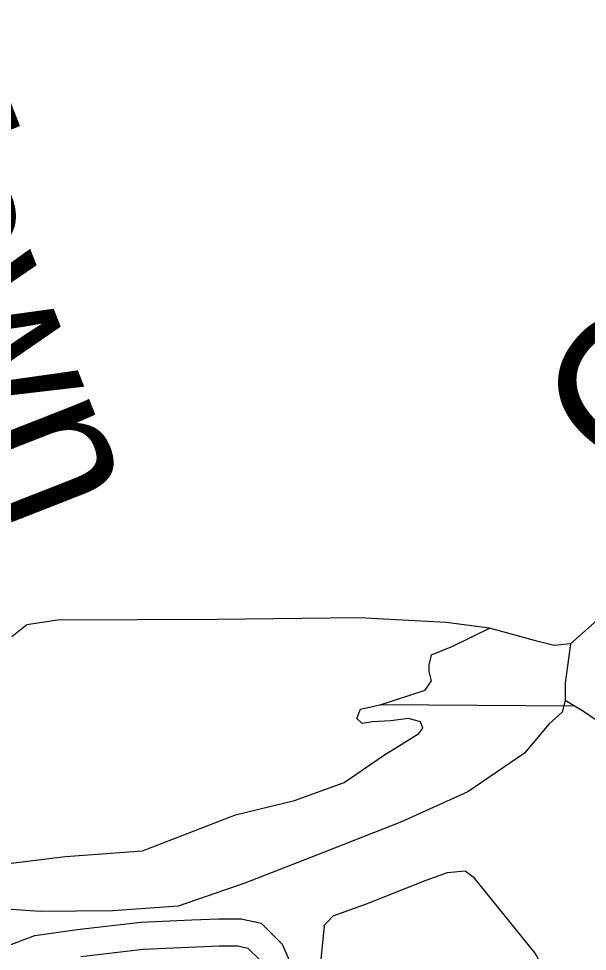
# Model space of a CAD drawing. Extents: x 22866 to 28196, y 1324810 to 1328105.
# Drawn here: x 25522.8 to 25560.6, y 1326140.7 to 1326202.7 of the extents above; entities that cross this region are included whole.
import ezdxf

# ---------------------------------------------------------------- set-up
doc = ezdxf.new("R2010")
doc.units = 0
for name, color, linetype in [('Level 35', 7, 'Continuous'), ('Level 45', 7, 'Continuous'), ('Level 5', 7, 'Continuous')]:
    doc.layers.add(name, color=color, linetype=linetype)

msp = doc.modelspace()

# ---------------------------------------------------------------- linework, layer by layer
at = {"layer": 'Level 35'}
for points in [[(25561.46, 1326162.906), (25559.484, 1326161.159), (25558.386, 1326161.054), (25557.34, 1326161.316), (25554.099, 1326162.205), (25551.224, 1326162.571), (25545.421, 1326162.885), (25536.011, 1326162.781), (25525.399, 1326162.728), (25523.36, 1326162.414)], [(25521.232, 1326146.455), (25525.937, 1326147.03), (25531.061, 1326147.397), (25537.229, 1326149.804), (25541.15, 1326150.746), (25544.444, 1326151.949), (25547.057, 1326153.728), (25549.41, 1326155.193), (25549.671, 1326155.56), (25549.514, 1326155.978), (25548.73, 1326156.188), (25547.528, 1326156.031), (25546.326, 1326155.978), (25545.646, 1326155.874), (25545.28, 1326156.188), (25545.541, 1326156.816), (25546.901, 1326157.129), (25549.828, 1326158.071), (25550.246, 1326158.699), (25550.089, 1326159.327), (25550.089, 1326159.746), (25550.246, 1326160.426), (25551.658, 1326161.002), (25554.099, 1326162.205)], [(25523.36, 1326162.414), (25522.383, 1326161.63)], [(25559.484, 1326161.159), (25559.133, 1326158.542), (25559.133, 1326157.653), (25559.133, 1326157.391), (25558.924, 1326156.606), (25558.036, 1326155.821), (25556.415, 1326153.885), (25552.651, 1326151.321)], [(25561.61, 1326156.12), (25561.12, 1326156.135), (25560.336, 1326156.659), (25559.133, 1326157.391)], [(25552.651, 1326151.321), (25548.26, 1326149.333), (25543.189, 1326147.344), (25537.857, 1326145.251), (25533.413, 1326143.734), (25529.074, 1326143.42), (25524.265, 1326143.368), (25519.089, 1326143.734), (25516.998, 1326143.734), (25516.005, 1326144.205), (25514.802, 1326145.408), (25513.914, 1326146.35), (25512.554, 1326147.344), (25510.829, 1326148.129), (25509.888, 1326149.071), (25509, 1326150.118), (25508.634, 1326151.007), (25508.215, 1326151.635)], [(25543.129, 1326142.392), (25542.554, 1326136.897), (25542.554, 1326133.235), (25542.867, 1326130.252), (25543.443, 1326129.205), (25545.9, 1326128.682), (25556.407, 1326129.101), (25558.342, 1326129.258), (25559.021, 1326129.572), (25559.335, 1326130.932), (25558.812, 1326135.642), (25558.394, 1326138.31), (25557.139, 1326140.613), (25553.114, 1326145.584), (25552.486, 1326146.055), (25551.284, 1326145.95), (25549.873, 1326145.427), (25545.9, 1326143.857), (25543.704, 1326143.072), (25543.077, 1326142.392)]]:
    msp.add_lwpolyline(points, dxfattribs=at)
at = {"layer": 'Level 45'}
for points in [[(25521.557, 1326140.966), (25522.013, 1326141.061), (25523.899, 1326141.787), (25526.72, 1326142.169), (25530.946, 1326142.671), (25534.324, 1326142.812)], [(25534.324, 1326142.812), (25536.108, 1326142.886), (25537.607, 1326142.886), (25538.944, 1326142.589), (25540.328, 1326141.204), (25541.106, 1326139.424), (25541.106, 1326138.066), (25540.485, 1326135.425), (25539.847, 1326133.253), (25539.545, 1326132.094)], [(25526.947, 1326140.383), (25531.09, 1326140.875), (25536.146, 1326141.086), (25537.41, 1326141.086), (25538.042, 1326140.945), (25538.814, 1326140.172)]]:
    msp.add_lwpolyline(points, dxfattribs=at)
at = {"layer": 'Level 5'}
msp.add_lwpolyline([(25559.737, 1326157.024), (25546.836, 1326157.109)], dxfattribs=at)

# ---------------------------------------------------------------- texts
at = {"layer": 'Level 35'}
for s, rotation, p in [('Town', 291.42843, (25510.568, 1326199.274)), ('Cr.', 51.78746, (25564.553, 1326170.797))]:
    msp.add_text(s, height=10.1394, rotation=rotation, dxfattribs=at).set_placement(p)

doc.saveas('drawing.dxf')
